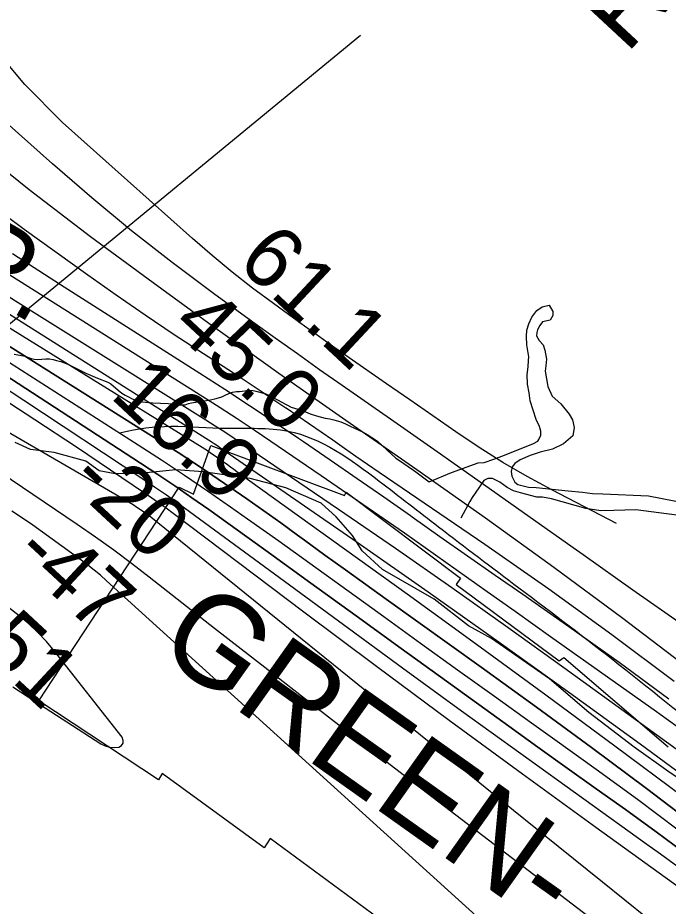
# Model space of a CAD drawing. Extents: x 3192986 to 3230865, y 867483 to 892886.
# Drawn here: x 3219484 to 3220193, y 874684 to 875653 of the extents above; entities that cross this region are included whole.
import ezdxf

# ---------------------------------------------------------------- set-up
doc = ezdxf.new("R2010")
doc.units = 0
for name, color, linetype in [('V-RIVR-EDGE', 7, 'Continuous'), ('V-RIVR-RANG', 7, 'Continuous'), ('V-RIVR-RANG-IDEN', 7, 'Continuous'), ('V-RRAP-FSHR', 7, 'Continuous'), ('V-RRAP-RVMT', 7, 'Continuous'), ('V-RRAP-RVMT-IDEN', 7, 'Continuous'), ('V-SITE-VEGE', 7, 'Continuous'), ('V-TOPO-DPTH', 7, 'Continuous'), ('V-TOPO-MAJR', 7, 'Continuous'), ('V-TOPO-MINR', 7, 'Continuous'), ('V-TOPO-SHOR', 7, 'Continuous'), ('V-TOPO-WATR', 7, 'Continuous'), ('V-TOPO-WATR-IDEN', 7, 'Continuous')]:
    doc.layers.add(name, color=color, linetype=linetype)

msp = doc.modelspace()

# ---------------------------------------------------------------- linework, layer by layer
at = {"layer": 'V-RIVR-EDGE'}
for points in [[(3219859.42, 875071.82), (3219849.03, 875088.37), (3219831.26, 875108.84), (3219814.77, 875123.66), (3219776.13, 875140.27), (3219737.47, 875150.37), (3219686.19, 875157.88), (3219656.21, 875160.13), (3219617.08, 875155.88), (3219590.12, 875155.51), (3219572.75, 875159.03), (3219558.43, 875169.5), (3219523.68, 875178.72), (3219498.04, 875182.26), (3219481.1, 875189.69)], [(3220384.82, 874671.49), (3220364.45, 874693.27), (3220340.16, 874716.81), (3220305.88, 874740.36), (3220275.09, 874767.39), (3220257.75, 874786.12), (3220233.02, 874804.44), (3220192.66, 874831.49), (3220156.21, 874857.66), (3220106.75, 874895.6), (3220063.81, 874932.22), (3220000.45, 874976.28), (3219975.27, 874989.82), (3219937.96, 875019.03), (3219881.54, 875051.34), (3219859.42, 875071.82)]]:
    msp.add_lwpolyline(points, dxfattribs=at)
at = {"layer": 'V-RIVR-RANG'}
msp.add_line((3219857.73, 875633.37), (3219085.18, 874998.42), dxfattribs=at)
at = {"layer": 'V-RRAP-FSHR'}
msp.add_spline([(3219596.12, 875200.39), (3219596.8, 875200.57), (3219651.01, 875207.43), (3219712.16, 875205.33), (3219778.72, 875202.18), (3219878.01, 875147.81), (3219942.66, 875097.97), (3220030.44, 875031.36), (3220139.41, 874947.96), (3220257.07, 874853.59), (3220340.13, 874789.18), (3220410.85, 874731.86), (3220482.75, 874646.25), (3220608.74, 874526.17), (3220711.76, 874430.72), (3220843.73, 874317.8), (3220898.82, 874263.3), (3220957.02, 874223.29)], degree=3, dxfattribs=at)
at = {"layer": 'V-RRAP-RVMT'}
for p, q in [((3219675.57, 875133.3), (3219694.69, 875186.38)), ((3219694.69, 875186.38), (3219840.15, 875132.16)), ((3219507.2, 874908.08), (3219659.94, 875141.17)), ((3219659.94, 875141.17), (3219675.57, 875133.3)), ((3219840.15, 875132.16), (3219842.05, 875135.47)), ((3219842.05, 875135.47), (3219966.69, 875041.83)), ((3219966.69, 875041.83), (3219961.92, 875034.88)), ((3219961.92, 875034.88), (3220074.41, 874951.91)), ((3220074.41, 874951.91), (3220079.43, 874955.6)), ((3220079.43, 874955.6), (3220193.2, 874858.21)), ((3219637.44, 874822.22), (3219507.2, 874908.08)), ((3219641.34, 874828.9), (3219637.44, 874822.22)), ((3219752.65, 874747.88), (3219641.34, 874828.9)), ((3219759.23, 874758.15), (3219752.65, 874747.88)), ((3219876.71, 874671.8), (3219759.23, 874758.15))]:
    msp.add_line(p, q, dxfattribs=at)
at = {"layer": 'V-SITE-VEGE'}
for points in [[(3219828.75, 875214.46), (3219836.29, 875212.2), (3219841.31, 875210.13), (3219846.32, 875207.65), (3219860.65, 875201.04), (3219864.96, 875198.57), (3219874.11, 875192.63), (3219876.46, 875190.75), (3219896.19, 875172.52), (3219899.11, 875170.78), (3219909.78, 875163.68), (3219915.32, 875159.5), (3219918.09, 875157.76), (3219932.49, 875146.8), (3219956.97, 875157.08), (3219986.08, 875167.76), (3219992.64, 875168.13), (3220002.95, 875171.46), (3220014.8, 875175.93), (3220046.14, 875188.75), (3220050.89, 875191.34), (3220052.27, 875192.99), (3220054.21, 875197.66), (3220054.47, 875202.19), (3220052.89, 875207.26), (3220049.18, 875214.9), (3220042.85, 875235.02), (3220041.68, 875243.78), (3220039.85, 875253.22), (3220039.39, 875263.82), (3220040.57, 875272.19), (3220041.04, 875279.24), (3220041.12, 875283.1), (3220039.19, 875296.25), (3220038.53, 875305.17), (3220039.01, 875312.38), (3220041.16, 875319.23), (3220044.66, 875326.38), (3220049.85, 875333.67), (3220055.81, 875337.59), (3220063.41, 875339.62), (3220067.3, 875332.65), (3220067.21, 875328.12), (3220064.43, 875323.13), (3220055.99, 875321.29), (3220053.06, 875317.48), (3220050.77, 875312.48), (3220049.88, 875309.81), (3220049.47, 875306.12), (3220052.56, 875301.02), (3220056.83, 875296.07), (3220058.74, 875290.48), (3220060.56, 875280.7), (3220059.91, 875273.32), (3220058.96, 875267.63), (3220061.82, 875250.94), (3220066.65, 875240.43), (3220076.06, 875232.01), (3220085.25, 875220.74), (3220088.66, 875214.62), (3220090.67, 875206.18), (3220089.31, 875196.97), (3220079.06, 875188.43), (3220067.19, 875182.62), (3220053.68, 875179.36), (3220042.86, 875175.71), (3220031.84, 875170.72), (3220026.05, 875166.8), (3220023.12, 875163.16), (3220021.85, 875158.31), (3220022.58, 875153.26), (3220025.98, 875146.47), (3220029.12, 875144.06), (3220040.83, 875141.14), (3220049.05, 875140.81), (3220084.1, 875137.26), (3220099.69, 875135.6), (3220110.75, 875134.04), (3220121.84, 875133.99), (3220171.86, 875131.48), (3220214.71, 875123.41)], [(3219479.96, 875286.13), (3219492.13, 875283.92), (3219495.62, 875282.45), (3219498.69, 875281.4), (3219501.9, 875280.63), (3219505.97, 875280.41), (3219514.83, 875281.08), (3219518.63, 875281.14), (3219522.54, 875280.23), (3219526.18, 875279.17), (3219530.93, 875278.09), (3219538.74, 875275.13), (3219558.35, 875265.19), (3219571.16, 875259.73), (3219582.32, 875255.58), (3219585.37, 875253.7), (3219593.52, 875246.65), (3219597.68, 875243.62), (3219601.15, 875241.44), (3219604.62, 875239.41), (3219608.93, 875237.21), (3219616.6, 875234.39), (3219626.69, 875233.21), (3219631.18, 875232.84), (3219648.17, 875232.36), (3219659.66, 875230.87), (3219666.68, 875231.01), (3219670.22, 875232.35), (3219673.61, 875233.12), (3219687.42, 875235.24), (3219692.49, 875235.84), (3219698.98, 875237.4), (3219702.93, 875238.44), (3219706.47, 875239.64), (3219710.15, 875241.25), (3219713.99, 875243.28), (3219718.08, 875244.46), (3219722.45, 875245.22), (3219725.83, 875245.29), (3219737.09, 875246.75), (3219740.6, 875246.41), (3219743.68, 875245.78), (3219753.46, 875243.06), (3219756.94, 875241.59), (3219771.95, 875233.56), (3219782.25, 875228.44), (3219789.23, 875226.2), (3219792.72, 875225.29), (3219802.75, 875221.15), (3219809.59, 875218.77), (3219819.24, 875216.47), (3219824.42, 875215.52), (3219828.75, 875214.46)]]:
    msp.add_lwpolyline(points, dxfattribs=at)
at = {"layer": 'V-TOPO-DPTH'}
for points in [[(3219182.75, 875478.29), (3219639.83, 875190.99), (3219658.88, 875178.84), (3219677.83, 875166.53), (3219696.61, 875153.97), (3219715.28, 875141.24), (3219733.83, 875128.32), (3219752.3, 875115.31), (3219770.68, 875102.15), (3219788.99, 875088.9), (3219796.8, 875083.2), (3219818.98, 875067.06), (3219841.2, 875050.96), (3219863.46, 875034.93), (3219885.75, 875018.93), (3219989.08, 874945.03), (3220049.5, 874901.37), (3220109.65, 874857.33), (3220169.37, 874812.71), (3220228.8, 874767.71), (3220300.44, 874712.94), (3220323.68, 874694.84), (3220346.7, 874676.47)], [(3219182.75, 875478.29), (3219639.83, 875190.99), (3219658.88, 875178.84), (3219677.83, 875166.53), (3219696.61, 875153.97), (3219715.28, 875141.24), (3219733.83, 875128.32), (3219752.3, 875115.31), (3219770.68, 875102.15), (3219788.99, 875088.9), (3219796.8, 875083.2), (3219818.98, 875067.06), (3219841.2, 875050.96), (3219863.46, 875034.93), (3219885.75, 875018.93), (3219989.08, 874945.03), (3220049.5, 874901.37), (3220109.65, 874857.33), (3220169.37, 874812.71), (3220228.8, 874767.71), (3220300.44, 874712.94), (3220323.68, 874694.84), (3220346.7, 874676.47)], [(3221014.56, 874080.55), (3220391.6, 874689.89), (3220388.8, 874692.57), (3220385.96, 874695.21), (3220383.07, 874697.78), (3220380.14, 874700.32), (3220377.15, 874702.79), (3220374.13, 874705.22), (3220371.06, 874707.59), (3220367.96, 874709.92), (3220162.45, 874860.86), (3220085.87, 874916.6), (3220008.98, 874971.91), (3219931.62, 875026.56), (3219853.96, 875080.78), (3219704.16, 875184.39), (3219701.14, 875186.45), (3219698.11, 875188.48), (3219695.05, 875190.48), (3219691.97, 875192.44), (3219364.27, 875399.1)], [(3219390.54, 875315.1), (3219618.02, 875167.4), (3219636.8, 875155.01), (3219655.46, 875142.44), (3219673.94, 875129.6), (3219692.3, 875116.58), (3219754.36, 875071.9), (3219803.64, 875036.39), (3219852.91, 875000.86), (3219902.15, 874965.3), (3219951.38, 874929.72), (3220019.55, 874880.42), (3220051.2, 874857.6), (3220082.89, 874834.85), (3220114.65, 874812.19), (3220146.46, 874789.59), (3220150.43, 874786.78), (3220180.12, 874765.42), (3220209.59, 874743.77), (3220238.74, 874721.68), (3220267.68, 874699.31), (3220303.93, 874670.86)], [(3220303.93, 874670.86), (3220267.68, 874699.31), (3220238.74, 874721.68), (3220209.59, 874743.77), (3220180.12, 874765.42), (3220150.43, 874786.78), (3220146.46, 874789.59), (3220114.65, 874812.19), (3220082.89, 874834.85), (3220051.2, 874857.6), (3220019.55, 874880.42), (3219951.38, 874929.72), (3219902.15, 874965.3), (3219852.91, 875000.86), (3219803.64, 875036.39), (3219754.36, 875071.9), (3219692.3, 875116.58), (3219673.94, 875129.6), (3219655.46, 875142.44), (3219636.8, 875155.01), (3219618.02, 875167.4), (3219390.54, 875315.1)], [(3219399.23, 875244.33), (3219601.21, 875127.29), (3219605.48, 875124.75), (3219609.7, 875122.13), (3219613.86, 875119.42), (3219617.97, 875116.63), (3219624.95, 875111.78), (3219625.54, 875111.36), (3219627.26, 875110.04), (3219976.11, 874828.13), (3220024.6, 874788.99), (3220073.12, 874749.88), (3220121.68, 874710.82), (3220170.27, 874671.79), (3220233.51, 874621.06), (3220250.44, 874607.36), (3220267.3, 874593.57), (3220284.04, 874579.63), (3220300.71, 874565.6), (3220431.15, 874454.88), (3220512.27, 874384.65), (3220592.45, 874313.38), (3220671.23, 874240.56)], [(3219399.23, 875244.33), (3219601.21, 875127.29), (3219605.48, 875124.75), (3219609.7, 875122.13), (3219613.86, 875119.42), (3219617.97, 875116.63), (3219624.95, 875111.78), (3219625.54, 875111.36), (3219627.26, 875110.04), (3219976.11, 874828.13), (3220024.6, 874788.99), (3220073.12, 874749.88), (3220121.68, 874710.82), (3220170.27, 874671.79), (3220233.51, 874621.06), (3220250.44, 874607.36), (3220267.3, 874593.57), (3220284.04, 874579.63), (3220300.71, 874565.6), (3220431.15, 874454.88), (3220512.27, 874384.65), (3220592.45, 874313.38), (3220671.23, 874240.56)], [(3220299.15, 874636.78), (3220114.19, 874770.17), (3220034.2, 874828.25), (3219954.46, 874886.66), (3219875.1, 874945.58), (3219795.99, 875004.85), (3219653.38, 875112.39), (3219645.72, 875118.07), (3219637.99, 875123.68), (3219630.18, 875129.16), (3219622.3, 875134.55), (3219548.06, 875184.56), (3219502.78, 875214.52), (3219457.18, 875243.97)], [(3220299.15, 874636.78), (3220114.19, 874770.17), (3220034.2, 874828.25), (3219954.46, 874886.66), (3219875.1, 874945.58), (3219795.99, 875004.85), (3219653.38, 875112.39), (3219645.72, 875118.07), (3219637.99, 875123.68), (3219630.18, 875129.16), (3219622.3, 875134.55), (3219548.06, 875184.56), (3219502.78, 875214.52), (3219457.18, 875243.97)], [(3220131.55, 874653.55), (3219918.35, 874816.76), (3219863.22, 874859.13), (3219808.19, 874901.64), (3219753.32, 874944.36), (3219698.56, 874987.22), (3219627.43, 875043.11), (3219608.16, 875057.92), (3219588.68, 875072.43), (3219568.89, 875086.52), (3219548.89, 875100.32), (3219440.67, 875173.27)], [(3220131.55, 874653.55), (3219918.35, 874816.76), (3219863.22, 874859.13), (3219808.19, 874901.64), (3219753.32, 874944.36), (3219698.56, 874987.22), (3219627.43, 875043.11), (3219608.16, 875057.92), (3219588.68, 875072.43), (3219568.89, 875086.52), (3219548.89, 875100.32), (3219440.67, 875173.27)]]:
    msp.add_lwpolyline(points, dxfattribs=at)
at = {"layer": 'V-TOPO-MAJR'}
for points in [[(3220194.03, 874910.15), (3220139.76, 874949.99), (3220084.89, 874989.03), (3220034.58, 875023.98), (3220004.43, 875044.97), (3219974.31, 875066), (3219944.23, 875087.08), (3219914.18, 875108.21), (3219912.07, 875109.7), (3219883.04, 875130.04), (3219853.95, 875150.29), (3219824.77, 875170.4), (3219795.52, 875190.43), (3219790.09, 875194.12), (3219763.43, 875212.11), (3219736.66, 875229.92), (3219709.73, 875247.49), (3219682.69, 875264.9), (3219530.72, 875361.74), (3219478.3, 875395.6)], [(3220057.64, 874606.97), (3219580.83, 875039.17), (3219574.14, 875045.03), (3219567.33, 875050.73), (3219560.34, 875056.21), (3219553.22, 875061.54), (3219500.55, 875099.59), (3219489.13, 875107.44), (3219477.48, 875114.91)]]:
    msp.add_lwpolyline(points, dxfattribs=at)
at = {"layer": 'V-TOPO-MINR'}
for points in [[(3219608.02, 875420.61), (3219564.71, 875456.54), (3219522.1, 875493.35), (3219336.14, 875658.98), (3219223, 875768.94)], [(3219808.88, 875307.88), (3219796.68, 875316.62), (3219784.5, 875325.4), (3219762.83, 875341.11), (3219740.11, 875358.11), (3219717.74, 875375.56), (3219695.91, 875393.67), (3219674.44, 875412.22), (3219532.73, 875538.43), (3219491.63, 875579.87), (3219454.34, 875624.15), (3219422.77, 875672.66), (3219420.24, 875677.34)], [(3220201.87, 874855.58), (3220079.53, 874944.12), (3220018.55, 874987.85), (3219957.32, 875031.24), (3219895.72, 875074.1), (3219833.88, 875116.62), (3219730.05, 875187.35), (3219719.89, 875194.18), (3219709.69, 875200.92), (3219699.41, 875207.54), (3219689.07, 875214.09), (3218994.35, 875648.13)], [(3220388.99, 874664.98), (3220359.12, 874689.4), (3220328.78, 874713.24), (3220298.15, 874736.71), (3220210.17, 874802.77), (3220135.14, 874858.74), (3220059.88, 874914.39), (3219984.28, 874969.58), (3219908.44, 875024.45), (3219722.96, 875157.77), (3219719.49, 875160.27), (3219716.03, 875162.78), (3219712.57, 875165.29), (3219709.12, 875167.82), (3219707.79, 875168.79), (3219704.99, 875170.82), (3219702.19, 875172.82), (3219699.35, 875174.79), (3219696.51, 875176.75), (3219693.64, 875178.67), (3219690.76, 875180.56), (3219687.85, 875182.42), (3219684.93, 875184.25), (3219075.94, 875561.38)], [(3221112.3, 874164.8), (3220521.1, 874700.2), (3220507.47, 874712.41), (3220493.76, 874724.53), (3220479.92, 874736.51), (3220465.99, 874748.39), (3220451.93, 874760.1), (3220437.76, 874771.69), (3220423.44, 874783.08), (3220409.01, 874794.34), (3220215.13, 874943.61), (3220142.09, 874998.97), (3220068.52, 875053.61), (3219994.14, 875107.14), (3219919.23, 875159.95), (3219841.83, 875213.65), (3219805.29, 875239.16), (3219768.85, 875264.81), (3219732.57, 875290.68), (3219696.39, 875316.7), (3219631.5, 875363.66), (3219563.53, 875414), (3219496.33, 875465.33), (3219430.29, 875518.15)], [(3220220.62, 874866.98), (3220184.37, 874893.2), (3220180.3, 874896.07), (3220141.73, 874923.37), (3220103.19, 874950.7), (3220064.69, 874978.08), (3220026.22, 875005.51), (3219995.96, 875027.11), (3219950.89, 875059.06), (3219905.68, 875090.81), (3219860.26, 875122.27), (3219814.7, 875153.52), (3219760.07, 875190.74), (3219741.66, 875203.13), (3219723.16, 875215.4), (3219704.54, 875227.47), (3219685.82, 875239.4), (3219274.48, 875498.66)], [(3220199.66, 874929.16), (3220131.8, 874980.31), (3220062.85, 875029.98), (3219993.18, 875078.67), (3219878.15, 875157.23), (3219865.46, 875165.93), (3219852.78, 875174.64), (3219840.12, 875183.38), (3219827.48, 875192.15), (3219814.83, 875200.91), (3219802.17, 875209.65), (3219789.48, 875218.36), (3219776.78, 875227.04), (3219776.35, 875227.33), (3219763.39, 875236.09), (3219750.39, 875244.78), (3219737.32, 875253.39), (3219724.21, 875261.92), (3219686.41, 875286.35), (3219654.52, 875307.29), (3219622.85, 875328.55), (3219591.5, 875350.26), (3219560.36, 875372.29), (3219491.15, 875422.03), (3219426.25, 875470.02)], [(3220208.77, 874990.87), (3220154.47, 875029), (3220100.28, 875067.3), (3220093.18, 875072.34), (3220042.58, 875108.18), (3219991.92, 875143.93), (3219941.18, 875179.57), (3219890.38, 875215.12), (3219837.55, 875252.01), (3219813.17, 875269.13), (3219788.86, 875286.33), (3219764.63, 875303.66), (3219740.47, 875321.08), (3219697.48, 875352.26), (3219652.4, 875385.99), (3219608.02, 875420.61)], [(3220318.95, 874678.04), (3220302.32, 874691.17), (3220248.02, 874733.29), (3220203.92, 874767.07), (3220159.55, 874800.47), (3220114.77, 874833.33), (3220069.72, 874865.82), (3220044.19, 874883.99), (3220003.79, 874912.83), (3219963.46, 874941.75), (3219923.21, 874970.78), (3219883.01, 874999.89), (3219870.18, 875009.22), (3219836.39, 875033.65), (3219802.54, 875057.99), (3219768.58, 875082.18), (3219734.55, 875106.28), (3219715.94, 875119.4), (3219691.05, 875136.69), (3219666.01, 875153.75), (3219640.73, 875170.47), (3219615.29, 875186.96), (3219287.76, 875396.1)], [(3221014.56, 874080.55), (3220391.6, 874689.89), (3220388.8, 874692.57), (3220385.96, 874695.21), (3220383.07, 874697.78), (3220380.14, 874700.32), (3220377.15, 874702.79), (3220374.13, 874705.22), (3220371.06, 874707.59), (3220367.96, 874709.92), (3220162.45, 874860.86), (3220085.87, 874916.6), (3220008.98, 874971.91), (3219931.62, 875026.56), (3219853.96, 875080.78), (3219704.16, 875184.39), (3219701.14, 875186.45), (3219698.11, 875188.48), (3219695.05, 875190.48), (3219691.97, 875192.44), (3219364.27, 875399.1)], [(3220303.93, 874670.86), (3220267.68, 874699.31), (3220238.74, 874721.68), (3220209.59, 874743.77), (3220180.12, 874765.42), (3220150.43, 874786.78), (3220146.46, 874789.59), (3220114.65, 874812.19), (3220082.89, 874834.85), (3220051.2, 874857.6), (3220019.55, 874880.42), (3219951.38, 874929.72), (3219902.15, 874965.3), (3219852.91, 875000.86), (3219803.64, 875036.39), (3219754.36, 875071.9), (3219692.3, 875116.58), (3219673.94, 875129.6), (3219655.46, 875142.44), (3219636.8, 875155.01), (3219618.02, 875167.4), (3219390.54, 875315.1)], [(3220136.64, 875101.4), (3220066.19, 875138.09), (3220039.34, 875152.73), (3220012.89, 875168.03), (3219987.04, 875184.33), (3219961.59, 875201.29), (3219936.45, 875218.76), (3219911.32, 875236.24), (3219886.21, 875253.75), (3219861.1, 875271.26), (3219833.42, 875290.59), (3219821.14, 875299.21), (3219808.88, 875307.88)], [(3220273.75, 874676.52), (3220259.71, 874687.2), (3220245.5, 874697.64), (3220231.17, 874707.93), (3220229.85, 874708.86), (3220214.79, 874719.51), (3220199.75, 874730.19), (3220184.74, 874740.92), (3220169.75, 874751.67), (3220032.62, 874850.4), (3219967.98, 874897.1), (3219903.44, 874943.93), (3219839.05, 874990.97), (3219774.75, 875038.14), (3219671.38, 875114.25), (3219658.78, 875123.38), (3219646.09, 875132.38), (3219633.27, 875141.18), (3219620.36, 875149.86), (3219490.61, 875235.61), (3219433.96, 875272.52)], [(3219399.23, 875244.33), (3219601.21, 875127.29), (3219605.48, 875124.75), (3219609.7, 875122.13), (3219613.86, 875119.42), (3219617.97, 875116.63), (3219624.95, 875111.78), (3219625.54, 875111.36), (3219627.26, 875110.04), (3219976.11, 874828.13), (3220024.6, 874788.99), (3220073.12, 874749.88), (3220121.68, 874710.82), (3220170.27, 874671.79), (3220233.51, 874621.06), (3220250.44, 874607.36), (3220267.3, 874593.57), (3220284.04, 874579.63), (3220300.71, 874565.6), (3220431.15, 874454.88), (3220512.27, 874384.65), (3220592.45, 874313.38), (3220671.23, 874240.56)], [(3220299.15, 874636.78), (3220114.19, 874770.17), (3220034.2, 874828.25), (3219954.46, 874886.66), (3219875.1, 874945.58), (3219795.99, 875004.85), (3219653.38, 875112.39), (3219645.72, 875118.07), (3219637.99, 875123.68), (3219630.18, 875129.16), (3219622.3, 875134.55), (3219548.06, 875184.56), (3219502.78, 875214.52), (3219457.18, 875243.97)], [(3220131.55, 874653.55), (3219918.35, 874816.76), (3219863.22, 874859.13), (3219808.19, 874901.64), (3219753.32, 874944.36), (3219698.56, 874987.22), (3219627.43, 875043.11), (3219608.16, 875057.92), (3219588.68, 875072.43), (3219568.89, 875086.52), (3219548.89, 875100.32), (3219440.67, 875173.27)], [(3219478.77, 874923.37), (3219495.43, 874912.48), (3219574.51, 874861.27), (3219579.16, 874859.01), (3219583.96, 874857.52), (3219588.97, 874857.2), (3219594.13, 874857.67), (3219597.19, 874859.61), (3219599.05, 874861.97), (3219599.13, 874864.98), (3219598.01, 874868.43), (3219524.18, 874962.33), (3219515.35, 874972.75), (3219506.05, 874982.71), (3219496.05, 874991.97), (3219485.59, 875000.76), (3219420.66, 875051.39)]]:
    msp.add_lwpolyline(points, dxfattribs=at)
at = {"layer": 'V-TOPO-SHOR'}
for points in [[(3219932.49, 875146.8), (3219956.97, 875157.08), (3219986.08, 875167.76), (3219992.64, 875168.13), (3220002.95, 875171.46), (3220014.8, 875175.93), (3220046.14, 875188.75), (3220050.89, 875191.34), (3220052.27, 875192.99), (3220054.21, 875197.66), (3220054.47, 875202.19), (3220052.89, 875207.26), (3220049.18, 875214.9), (3220042.85, 875235.02), (3220041.68, 875243.78), (3220039.85, 875253.22), (3220039.39, 875263.82), (3220040.57, 875272.19), (3220041.04, 875279.24), (3220041.12, 875283.1), (3220039.19, 875296.25), (3220038.53, 875305.17), (3220039.01, 875312.38), (3220041.16, 875319.23), (3220044.66, 875326.38), (3220049.85, 875333.67), (3220055.81, 875337.59), (3220063.41, 875339.62), (3220067.3, 875332.65), (3220067.21, 875328.12), (3220064.43, 875323.13), (3220055.99, 875321.29), (3220053.06, 875317.48), (3220050.77, 875312.48), (3220049.88, 875309.81), (3220049.47, 875306.13), (3220052.56, 875301.02), (3220056.83, 875296.07), (3220058.74, 875290.48), (3220060.56, 875280.7), (3220059.91, 875273.32), (3220058.96, 875267.63), (3220061.82, 875250.94), (3220066.65, 875240.43), (3220076.06, 875232.01), (3220085.25, 875220.74), (3220088.66, 875214.62), (3220090.67, 875206.18), (3220089.31, 875196.97), (3220079.06, 875188.43), (3220067.19, 875182.62), (3220053.68, 875179.36), (3220042.86, 875175.71), (3220031.84, 875170.72), (3220026.05, 875166.8), (3220023.12, 875163.16), (3220021.85, 875158.31), (3220022.58, 875153.26), (3220025.98, 875146.47), (3220029.12, 875144.06), (3220040.83, 875141.14), (3220049.05, 875140.81), (3220084.1, 875137.26), (3220099.69, 875135.6), (3220110.75, 875134.04), (3220121.84, 875133.99), (3220171.86, 875131.48), (3220214.71, 875123.41)], [(3220065.94, 875128.21), (3220056.23, 875130.08), (3220049.85, 875130.2), (3220031.97, 875134.93), (3220024.45, 875137.26), (3220017.46, 875140.59), (3220009.52, 875146.63), (3220001.7, 875150.48), (3219996.66, 875150.41), (3219992.24, 875148.32), (3219982.56, 875134.56), (3219979.44, 875129.75), (3219976.84, 875125.44), (3219967.11, 875107.48)], [(3220227.83, 875107.36), (3220157.95, 875116.3), (3220133.74, 875115.6), (3220119.79, 875115.38), (3220103.54, 875117.72), (3220065.94, 875128.21)]]:
    msp.add_lwpolyline(points, dxfattribs=at)
at = {"layer": 'V-TOPO-WATR'}
msp.add_lwpolyline([(3220346.7, 874676.47), (3220323.68, 874694.84), (3220300.44, 874712.94), (3220228.8, 874767.71), (3220169.37, 874812.71), (3220109.65, 874857.33), (3220049.5, 874901.37), (3219989.08, 874945.03), (3219885.75, 875018.93), (3219863.46, 875034.93), (3219841.2, 875050.96), (3219818.98, 875067.06), (3219796.8, 875083.2), (3219788.99, 875088.9), (3219770.68, 875102.15), (3219752.3, 875115.31), (3219733.83, 875128.32), (3219715.28, 875141.24), (3219696.61, 875153.97), (3219677.83, 875166.53), (3219658.88, 875178.84), (3219639.83, 875190.99), (3219182.75, 875478.29)], dxfattribs=at)

# ---------------------------------------------------------------- texts
at = {"layer": 'V-RIVR-RANG'}
for s, rotation, p in [('61.1', 316.99833, (3219721.31, 875384.62)), ('45.0', 316.99833, (3219649.42, 875314.92)), ('16.9', 316.99833, (3219583.33, 875239.82)), ('-20', 317.13444, (3219537.4, 875145.63)), ('-47', 317.13444, (3219476.91, 875065.34)), ('-51', 317.13444, (3219417.59, 874983.96))]:
    msp.add_text(s, height=67, rotation=rotation, dxfattribs=at).set_placement(p)
at = {"layer": 'V-RIVR-RANG-IDEN'}
msp.add_text('R-290.3', height=83, rotation=47.13541, dxfattribs=at).set_placement((3220147.44, 875612.36))
at = {"layer": 'V-RRAP-RVMT-IDEN'}
msp.add_text('GREEN-', height=100, rotation=324.62454, dxfattribs=at).set_placement((3219632.46, 874962.45))
at = {"layer": 'V-TOPO-WATR-IDEN'}
msp.add_text('L.W.R.P.', height=83, rotation=329.70718, dxfattribs=at).set_placement((3219117.26, 875542.18))

doc.saveas('drawing.dxf')
